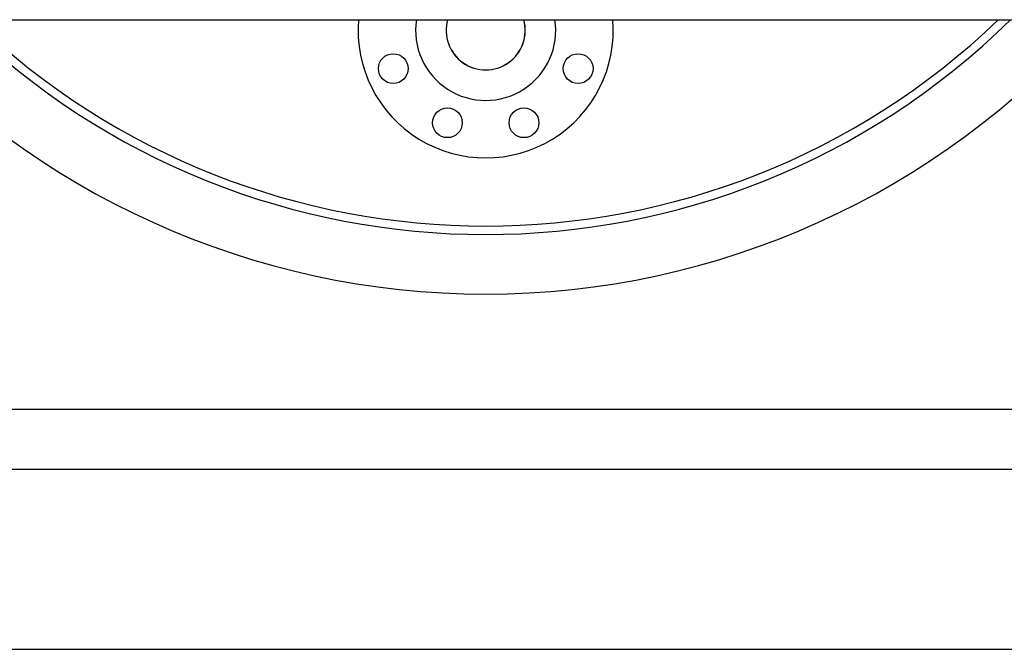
# Model space of a CAD drawing. Header units: inches. Extents: x 36 to 1719, y -84 to 1122.
# Tile 405 of 550: x 1418 to 1447, y 355 to 373. Entities that reach past the tile are written whole.
import ezdxf

# ---------------------------------------------------------------- set-up
doc = ezdxf.new("R2010")
doc.units = ezdxf.units.IN
doc.header["$LTSCALE"] = 48
doc.header["$MEASUREMENT"] = 0
doc.layers.add('Visible (ANSI)', color=7, linetype='Continuous', lineweight=30)

msp = doc.modelspace()

# ---------------------------------------------------------------- linework, layer by layer
at = {"layer": 'Visible (ANSI)'}
for p, q in [((1387.86662, 373.23443), (1453.36662, 373.23443)), ((1453.36662, 361.77609), (1404.09912, 361.77609)), ((1404.09912, 360.02609), (1453.36662, 360.02609)), ((1383.89695, 354.73443), (1453.36662, 354.73443))]:
    msp.add_line(p, q, dxfattribs=at)
for centre in [(1429.38291, 371.79684), (1434.81533, 371.79684), (1430.97403, 370.20572), (1433.22421, 370.20572)]:
    msp.add_circle(centre, 0.4375, dxfattribs=at)
for centre, radius, start, end in [((1432.09912, 388.92193), 23.75, 221.340025, 318.659975), ((1432.09912, 388.92193), 22, 225.485103, 314.514897), ((1432.09912, 388.92193), 21.75, 226.158968, 313.841032), ((1432.09912, 372.92193), 3.75, 175.219808, 4.780192), ((1432.09912, 372.92193), 2.06, 171.274599, 8.725401), ((1432.09912, 372.92193), 1.164, 164.42671, 15.57329), ((1432.09912, 372.92193), 1.1615, 164.392337, 15.607663)]:
    msp.add_arc(centre, radius, start, end, dxfattribs=at)

doc.saveas('drawing.dxf')
